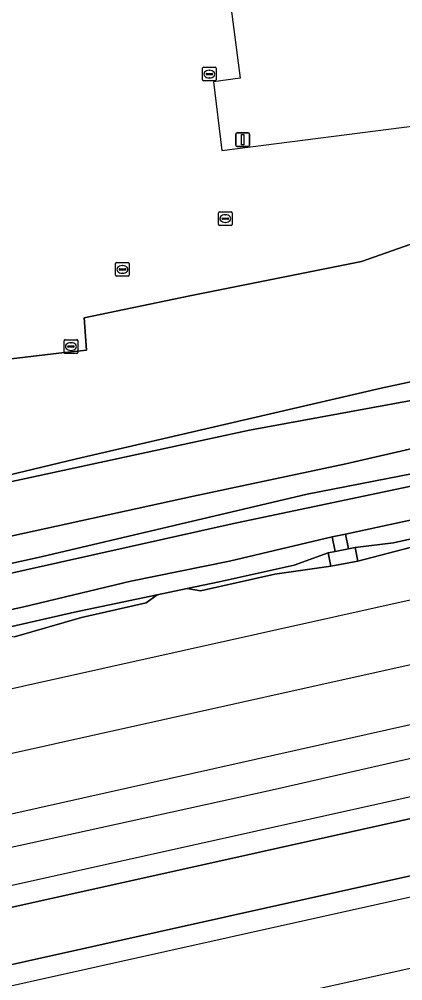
# Model space of a CAD drawing. Extents: x 161477 to 163040, y 383680 to 384871.
# Drawn here: x 162229.1 to 162257.1, y 383949.9 to 384020 of the extents above; entities that cross this region are included whole.
import ezdxf

# ---------------------------------------------------------------- set-up
doc = ezdxf.new("R2010")
doc.units = 0
for name, color, linetype in [('IMGEO_Erf', 7, 'Continuous'), ('IMGEO_Grasland_overig', 7, 'Continuous'), ('IMGEO_Hek', 7, 'Continuous'), ('IMGEO_Kolk', 7, 'Continuous'), ('IMGEO_Lichtmast', 7, 'Continuous'), ('IMGEO_Loofbos', 7, 'Continuous'), ('IMGEO_Oever', 7, 'Continuous'), ('IMGEO_Pand_overbouw', 7, 'Continuous'), ('IMGEO_Perron', 7, 'Continuous'), ('IMGEO_Rioolput', 7, 'Continuous'), ('IMGEO_Spoor', 7, 'Continuous'), ('IMGEO_Spoorbaan_halfverhard', 7, 'Continuous'), ('IMGEO_Terreindeel_gesloten', 7, 'Continuous'), ('IMGEO_Terreindeel_onvherhard', 7, 'Continuous'), ('IMGEO_Voetpad_op_trap', 7, 'Continuous'), ('IMGEO_Waterloop', 7, 'Continuous')]:
    doc.layers.add(name, color=color, linetype=linetype)

msp = doc.modelspace()

# ---------------------------------------------------------------- linework, layer by layer
at = {"layer": 'IMGEO_Erf'}
msp.add_lwpolyline([(162220.125, 383994.277), (162232.022, 383995.683), (162234.051, 383995.923), (162233.863, 383998.259), (162241.575, 383999.872), (162254.093, 384002.367), (162259.009, 384004.1), (162263.235, 384004.608), (162268.551, 384005.248), (162294.559, 384008.379), (162315.789, 384010.934)], dxfattribs=at)
at = {"layer": 'IMGEO_Grasland_overig'}
for points in [[(162209.366, 383975.385), (162244.66, 383983.246), (162282.783, 383991.274), (162306.354, 383997.161), (162319.025, 384000.06), (162336.637, 384003.725), (162362.304, 384009.066), (162386.311, 384014.477), (162405.428, 384018.645), (162413.576, 384020.617), (162434.968, 384025.139), (162473.664, 384032.523), (162494.441, 384036.08), (162507.698, 384038.182), (162528.595, 384040.801)], [(162516.99, 384040.412), (162492.903, 384036.584), (162479.418, 384034.279), (162465.462, 384031.709), (162428.197, 384024.545), (162417.057, 384021.91), (162399.085, 384018.004), (162386.421, 384015.018), (162348.519, 384007.179), (162336.742, 384004.623), (162319.357, 384000.437), (162306.413, 383997.604), (162289.613, 383993.743), (162277.973, 383991.301), (162261.875, 383987.706), (162250.151, 383985.407), (162230.729, 383980.853), (162207.545, 383975.752)]]:
    msp.add_lwpolyline(points, dxfattribs=at)
for points in [[(162292.976, 383991.329), (162277.941, 383988.181), (162259.226, 383983.863), (162252.948, 383982.51), (162253.16, 383981.43), (162253.641, 383981.525), (162256.451, 383981.859), (162259.166, 383982.478), (162271.891, 383985.121), (162293.806, 383990.1), (162300.928, 383991.566), (162301.493, 383991.679), (162301.238, 383992.954)], [(162293.806, 383990.1), (162271.891, 383985.121), (162259.166, 383982.478), (162256.451, 383981.859), (162253.641, 383981.525), (162253.834, 383980.544), (162260.442, 383982.27), (162276.533, 383985.544), (162301.068, 383990.861), (162300.928, 383991.566)], [(162216.649, 383974.441), (162210.469, 383973.034), (162203.838, 383971.67), (162203.868, 383971.545), (162204.153, 383970.348), (162204.633, 383970.458), (162215.145, 383972.699), (162225.066, 383974.962), (162226.869, 383975.373), (162233.155, 383976.807), (162239.202, 383978.081), (162241.394, 383978.543), (162243.712, 383979.031), (162249.189, 383980.253), (162251.679, 383981.139), (162252.179, 383981.237), (162251.966, 383982.316), (162244.467, 383980.542), (162237.267, 383979.064), (162229.46, 383977.212)], [(162249.189, 383980.253), (162243.712, 383979.031), (162241.394, 383978.543), (162242.365, 383978.378), (162247.792, 383979.594), (162251.872, 383980.157), (162251.679, 383981.139)], [(162233.155, 383976.807), (162226.869, 383975.373), (162228.798, 383975.007), (162233.682, 383976.419), (162238.396, 383977.499), (162239.202, 383978.081)]]:
    msp.add_lwpolyline(points, close=True, dxfattribs=at)
at = {"layer": 'IMGEO_Hek'}
msp.add_lwpolyline([(162516.736, 384019.884), (162506.867, 384018.455), (162494.51, 384016.552), (162484.752, 384014.943), (162471.062, 384012.451), (162458.794, 384010.151), (162442.726, 384006.912), (162420.741, 384002.278), (162415.832, 384001.207), (162410.977, 384000.191), (162393.956, 383996.373), (162384.183, 383994.214), (162362.251, 383989.367), (162337.856, 383983.975), (162284.256, 383972.051), (162262.299, 383967.183), (162247.592, 383963.841), (162240.292, 383962.24), (162220.888, 383957.998)], dxfattribs=at)
at = {"layer": 'IMGEO_Kolk'}
for p, q in [((162242.503, 384015.609), (162242.503, 384016.461)), ((162242.578, 384016.535), (162243.43, 384016.535)), ((162242.991, 384016.315), (162243.016, 384016.315)), ((162243.504, 384016.461), (162243.504, 384015.609)), ((162243.43, 384015.535), (162242.578, 384015.535)), ((162242.762, 384016.029), (162242.762, 384016.041)), ((162243.2, 384015.992), (162242.802, 384015.992)), ((162242.805, 384016.078), (162243.203, 384016.078)), ((162243.014, 384015.755), (162242.989, 384015.755)), ((162243.246, 384016.041), (162243.246, 384016.029)), ((162243.669, 384005.077), (162243.669, 384005.929)), ((162243.744, 384006.003), (162244.596, 384006.003)), ((162244.157, 384005.783), (162244.182, 384005.783)), ((162244.67, 384005.929), (162244.67, 384005.077)), ((162244.596, 384005.003), (162243.744, 384005.003)), ((162243.928, 384005.497), (162243.928, 384005.509)), ((162244.366, 384005.46), (162243.968, 384005.46)), ((162243.971, 384005.546), (162244.369, 384005.546)), ((162244.18, 384005.223), (162244.155, 384005.223)), ((162244.412, 384005.509), (162244.412, 384005.497))]:
    msp.add_line(p, q, dxfattribs=at)
for points in [[(162242.503, 384015.609), (162242.503, 384016.461)], [(162242.578, 384016.535), (162243.43, 384016.535)], [(162243.504, 384016.461), (162243.504, 384015.609)], [(162243.43, 384015.535), (162242.578, 384015.535)], [(162243.669, 384005.077), (162243.669, 384005.929)], [(162243.744, 384006.003), (162244.596, 384006.003)], [(162244.67, 384005.929), (162244.67, 384005.077)], [(162244.596, 384005.003), (162243.744, 384005.003)]]:
    msp.add_lwpolyline(points, dxfattribs=at)
for centre, radius, start, end in [((162242.58, 384016.459), 0.0765, 91.55205, 178.44795), ((162242.58, 384016.459), 0.0765, 91.55205, 178.44795), ((162243.428, 384016.459), 0.0765, 1.55205, 88.44795), ((162243.428, 384016.459), 0.0765, 1.55205, 88.44795), ((162242.58, 384015.611), 0.0765, 181.55205, 268.44795), ((162242.58, 384015.611), 0.0765, 181.55205, 268.44795), ((162242.802, 384016.038), 0.0403, 85.87752, 175.75265), ((162242.799, 384016.028), 0.0366, 178.93798, 274.71019), ((162243.203, 384016.035), 0.043, 264.86636, 352.45326), ((162243.207, 384016.04), 0.0386, 1.73085, 96.63898), ((162243.428, 384015.611), 0.0765, 271.55205, 358.44795), ((162243.428, 384015.611), 0.0765, 271.55205, 358.44795), ((162243.746, 384005.927), 0.0765, 91.55205, 178.44795), ((162243.746, 384005.927), 0.0765, 91.55205, 178.44795), ((162244.594, 384005.927), 0.0765, 1.55205, 88.44795), ((162244.594, 384005.927), 0.0765, 1.55205, 88.44795), ((162243.746, 384005.079), 0.0765, 181.55205, 268.44795), ((162243.746, 384005.079), 0.0765, 181.55205, 268.44795), ((162243.968, 384005.506), 0.0403, 85.87752, 175.75265), ((162243.965, 384005.496), 0.0366, 178.93798, 274.71019), ((162244.369, 384005.503), 0.043, 264.86636, 352.45326), ((162244.373, 384005.508), 0.0386, 1.73085, 96.63898), ((162244.594, 384005.079), 0.0765, 271.55205, 358.44795), ((162244.594, 384005.079), 0.0765, 271.55205, 358.44795)]:
    msp.add_arc(centre, radius, start, end, dxfattribs=at)
for centre, major_axis, ratio, start_param, end_param in [((162242.99, 384016.035), (-0.387, 0.002), 0.722429, 4.712389, 7.853982), ((162243.015, 384016.035), (-0.39, 0.002), 0.717154, 1.570796, 4.712389), ((162244.156, 384005.503), (-0.387, 0.002), 0.722429, 4.712389, 7.853982), ((162244.181, 384005.503), (-0.39, 0.002), 0.717154, 1.570796, 4.712389)]:
    msp.add_ellipse(centre, major_axis=major_axis, ratio=ratio, start_param=start_param, end_param=end_param, dxfattribs=at)
at = {"layer": 'IMGEO_Lichtmast'}
for p, q in [((162244.941, 384010.848), (162244.941, 384011.648)), ((162244.941, 384011.648), (162244.941, 384010.848)), ((162245.041, 384011.748), (162245.831, 384011.748)), ((162245.831, 384011.748), (162245.041, 384011.748)), ((162245.931, 384011.648), (162245.931, 384010.848)), ((162245.931, 384010.848), (162245.931, 384011.648)), ((162245.831, 384010.748), (162245.041, 384010.748)), ((162245.041, 384010.748), (162245.831, 384010.748))]:
    msp.add_line(p, q, dxfattribs=at)
msp.add_lwpolyline([(162245.361, 384011.623), (162245.511, 384011.623), (162245.511, 384010.873), (162245.361, 384010.873), (162245.361, 384011.623)], dxfattribs=at)
for centre, start, end in [((162245.041, 384011.648), 90, 180), ((162245.041, 384011.648), 90, 180), ((162245.831, 384011.648), 0, 90), ((162245.831, 384011.648), 360, 90), ((162245.041, 384010.848), 180, 270), ((162245.041, 384010.848), 180, 270), ((162245.831, 384010.848), 270, 0), ((162245.831, 384010.848), 270, 0)]:
    msp.add_arc(centre, 0.1, start, end, dxfattribs=at)
at = {"layer": 'IMGEO_Loofbos'}
msp.add_lwpolyline([(162225.184, 383986.048), (162233.305, 383987.991), (162255.539, 383993.141), (162287.455, 384000), (162312.368, 384005.396), (162316.335, 384006.255), (162316.21, 384007.328), (162315.789, 384010.934), (162294.559, 384008.379), (162294.645, 384007.934), (162287.035, 384006.843), (162273.073, 384005.099), (162263.295, 384004.105), (162263.235, 384004.608), (162259.009, 384004.1), (162254.093, 384002.367), (162241.575, 383999.872), (162233.863, 383998.259), (162234.051, 383995.923), (162232.022, 383995.683), (162220.125, 383994.277)], dxfattribs=at)
at = {"layer": 'IMGEO_Oever'}
for points in [[(162535.748, 384049.356), (162511.537, 384046.618), (162500, 384044.893), (162483.354, 384042.404), (162446.178, 384034.835), (162403.09, 384025.606), (162397.687, 384024.408), (162372.828, 384018.895), (162343.856, 384012.47), (162335.031, 384010.304), (162316.335, 384006.255), (162312.368, 384005.396), (162287.455, 384000), (162255.539, 383993.141), (162233.305, 383987.991), (162225.184, 383986.048)], [(162225.309, 383985.639), (162245.942, 383990.074), (162283.158, 383996.907), (162313.36, 384003.255), (162344.28, 384010.166), (162365.882, 384014.718), (162413.834, 384025.552), (162446.019, 384032.349), (162460.633, 384034.962), (162473.038, 384037.576), (162496.604, 384041.444), (162505.857, 384043.167), (162533.716, 384046.18)], [(162528.415, 384044.288), (162506.78, 384041.304), (162497.862, 384039.997), (162468.629, 384034.707), (162446.204, 384030.156), (162422.604, 384025.233), (162394.797, 384019.248), (162368.435, 384013.243), (162357.103, 384010.524), (162346.494, 384008.136), (162319.816, 384002.267), (162308.862, 384000.197), (162290.051, 383995.507), (162270.874, 383991.271), (162258.555, 383988.909), (162252.954, 383987.622), (162241.857, 383985.281), (162220.272, 383980.56)], [(162207.545, 383975.752), (162230.729, 383980.853), (162250.151, 383985.407), (162261.875, 383987.706), (162277.973, 383991.301), (162289.613, 383993.743), (162306.413, 383997.604), (162319.357, 384000.437), (162336.742, 384004.623), (162348.519, 384007.179), (162386.421, 384015.018), (162399.085, 384018.004), (162417.057, 384021.91), (162428.197, 384024.545), (162465.462, 384031.709), (162479.418, 384034.279), (162492.903, 384036.584), (162516.99, 384040.412)]]:
    msp.add_lwpolyline(points, dxfattribs=at)
at = {"layer": 'IMGEO_Pand_overbouw'}
msp.add_lwpolyline([(162258.158, 384045.553), (162241.642, 384043.391), (162245.259, 384015.727), (162243.298, 384015.48), (162243.912, 384010.456), (162262.151, 384012.807)], close=True, dxfattribs=at)
at = {"layer": 'IMGEO_Perron'}
for points in [[(162517.145, 384014.157), (162503.882, 384012.147), (162493.528, 384010.495), (162471.81, 384006.9), (162453.346, 384003.797), (162448.087, 384002.878), (162438.898, 384001.214), (162422.706, 383998.111), (162410.228, 383995.581), (162392.864, 383991.852), (162384.614, 383990.015), (162368.821, 383986.526), (162353.587, 383983.124), (162331.376, 383978.197), (162301.8, 383971.645), (162274.555, 383965.546), (162267.331, 383963.922), (162236.397, 383957.037), (162205.25, 383950.139)], [(162200.536, 383944.901), (162249.034, 383955.68), (162272.697, 383960.934), (162284.642, 383963.584), (162335.803, 383974.902), (162361.71, 383980.638), (162387.795, 383986.399), (162414.541, 383992.327), (162441.393, 383997.913), (162470.057, 384002.947), (162497.049, 384007.414), (162522.843, 384011.296)]]:
    msp.add_lwpolyline(points, dxfattribs=at)
at = {"layer": 'IMGEO_Rioolput'}
for p, q in [((162236.163, 384001.372), (162236.163, 384002.224)), ((162236.238, 384002.298), (162237.09, 384002.298)), ((162237.164, 384002.224), (162237.164, 384001.372)), ((162236.422, 384001.792), (162236.422, 384001.804)), ((162236.86, 384001.755), (162236.462, 384001.755)), ((162236.465, 384001.841), (162236.863, 384001.841)), ((162236.674, 384001.518), (162236.649, 384001.518)), ((162236.651, 384002.078), (162236.676, 384002.078)), ((162236.906, 384001.804), (162236.906, 384001.792)), ((162237.09, 384001.298), (162236.238, 384001.298)), ((162232.407, 383995.752), (162232.407, 383996.604)), ((162232.482, 383996.678), (162233.334, 383996.678)), ((162233.408, 383996.604), (162233.408, 383995.752)), ((162232.666, 383996.172), (162232.666, 383996.184)), ((162233.104, 383996.135), (162232.706, 383996.135)), ((162232.709, 383996.221), (162233.107, 383996.221)), ((162232.918, 383995.898), (162232.893, 383995.898)), ((162232.895, 383996.458), (162232.92, 383996.458)), ((162233.15, 383996.184), (162233.15, 383996.172)), ((162233.334, 383995.678), (162232.482, 383995.678))]:
    msp.add_line(p, q, dxfattribs=at)
for points in [[(162236.163, 384001.372), (162236.163, 384002.224)], [(162236.238, 384002.298), (162237.09, 384002.298)], [(162237.164, 384002.224), (162237.164, 384001.372)], [(162237.09, 384001.298), (162236.238, 384001.298)], [(162232.407, 383995.752), (162232.407, 383996.604)], [(162232.482, 383996.678), (162233.334, 383996.678)], [(162233.408, 383996.604), (162233.408, 383995.752)], [(162233.334, 383995.678), (162232.482, 383995.678)]]:
    msp.add_lwpolyline(points, dxfattribs=at)
for centre, radius, start, end in [((162236.24, 384002.222), 0.0765, 91.55205, 178.44795), ((162236.24, 384002.222), 0.0765, 91.55205, 178.44795), ((162237.088, 384002.222), 0.0765, 1.55205, 88.44795), ((162237.088, 384002.222), 0.0765, 1.55205, 88.44795), ((162236.462, 384001.801), 0.0403, 85.87752, 175.75265), ((162236.459, 384001.791), 0.0366, 178.93798, 274.71019), ((162236.863, 384001.798), 0.043, 264.86636, 352.45326), ((162236.867, 384001.803), 0.0386, 1.73085, 96.63898), ((162236.24, 384001.374), 0.0765, 181.55205, 268.44795), ((162236.24, 384001.374), 0.0765, 181.55205, 268.44795), ((162237.088, 384001.374), 0.0765, 271.55205, 358.44795), ((162237.088, 384001.374), 0.0765, 271.55205, 358.44795), ((162232.484, 383996.602), 0.0765, 91.55205, 178.44795), ((162232.484, 383996.602), 0.0765, 91.55205, 178.44795), ((162233.332, 383996.602), 0.0765, 1.55205, 88.44795), ((162233.332, 383996.602), 0.0765, 1.55205, 88.44795), ((162232.706, 383996.181), 0.0403, 85.87752, 175.75265), ((162232.703, 383996.171), 0.0366, 178.93798, 274.71019), ((162233.107, 383996.178), 0.043, 264.86636, 352.45326), ((162233.111, 383996.183), 0.0386, 1.73085, 96.63898), ((162232.484, 383995.754), 0.0765, 181.55205, 268.44795), ((162232.484, 383995.754), 0.0765, 181.55205, 268.44795), ((162233.332, 383995.754), 0.0765, 271.55205, 358.44795), ((162233.332, 383995.754), 0.0765, 271.55205, 358.44795)]:
    msp.add_arc(centre, radius, start, end, dxfattribs=at)
for centre, major_axis, ratio, start_param, end_param in [((162236.65, 384001.798), (-0.387, 0.002), 0.722429, 4.712389, 7.853982), ((162236.675, 384001.798), (-0.39, 0.002), 0.717154, 1.570796, 4.712389), ((162232.894, 383996.178), (-0.387, 0.002), 0.722429, 4.712389, 7.853982), ((162232.919, 383996.178), (-0.39, 0.002), 0.717154, 1.570796, 4.712389)]:
    msp.add_ellipse(centre, major_axis=major_axis, ratio=ratio, start_param=start_param, end_param=end_param, dxfattribs=at)
at = {"layer": 'IMGEO_Spoor'}
for points in [[(162525.336, 384032.596), (162509.144, 384030.364), (162493.359, 384027.951), (162475.982, 384025.004), (162457.2, 384021.484), (162440.926, 384018.195), (162423.704, 384014.549), (162401.262, 384009.638), (162149.203, 383953.572)], [(162517.192, 384026.844), (162503.192, 384024.854), (162494.261, 384023.53), (162484.384, 384021.916), (162457.799, 384017.03), (162430.455, 384011.358), (162185.948, 383957.036), (162177.812, 383955.391), (162172.86, 383954.552), (162165.754, 383953.569), (162149.651, 383951.795)], [(162522.913, 384023.02), (162508.751, 384021.064), (162493.981, 384018.803), (162474.528, 384015.471), (162453.351, 384011.492), (162424.396, 384005.423), (162363.109, 383991.88), (162319.762, 383982.149), (162259.179, 383968.948), (162197.139, 383955.06)], [(162516.926, 384015.681), (162503.645, 384013.669), (162493.281, 384012.015), (162471.557, 384008.419), (162453.086, 384005.315), (162447.817, 384004.394), (162438.616, 384002.728), (162422.408, 383999.622), (162409.913, 383997.089), (162392.535, 383993.356), (162384.281, 383991.518), (162368.487, 383988.029), (162353.252, 383984.627), (162331.043, 383979.701), (162301.465, 383973.148), (162274.218, 383967.049), (162266.995, 383965.425), (162236.063, 383958.54), (162204.915, 383951.642), (162178.163, 383945.637), (162141.237, 383937.487), (162121.529, 383933.059), (162112.43, 383931.107)], [(162112.312, 383923.942), (162128.77, 383927.613), (162135.628, 383929.04), (162172.669, 383937.27), (162200.859, 383943.436), (162249.359, 383954.216), (162273.022, 383959.47), (162284.966, 383962.12), (162336.127, 383973.437), (162362.034, 383979.173), (162388.119, 383984.934), (162414.856, 383990.86), (162441.676, 383996.44), (162470.309, 384001.468), (162497.283, 384005.932), (162523.047, 384009.81)], [(162526.831, 384005.253), (162504.723, 384002.039), (162487.591, 383999.228), (162472.619, 383996.75), (162450.981, 383993.051), (162434.509, 383989.871), (162424.478, 383987.769), (162417.951, 383986.349), (162407.064, 383983.915), (162388.309, 383979.807), (162367.925, 383975.279), (162358.604, 383973.195), (162345.343, 383970.266), (162332.678, 383967.456), (162300.766, 383960.386), (162281.921, 383956.228), (162265.411, 383952.566), (162253.181, 383949.849), (162230.622, 383944.875), (162221.12, 383942.75)]]:
    msp.add_lwpolyline(points, dxfattribs=at)
at = {"layer": 'IMGEO_Spoorbaan_halfverhard'}
for points in [[(162205.25, 383950.139), (162236.397, 383957.037), (162267.331, 383963.922), (162274.555, 383965.546), (162301.8, 383971.645), (162331.376, 383978.197), (162353.587, 383983.124), (162368.821, 383986.526), (162384.614, 383990.015), (162392.864, 383991.852), (162410.228, 383995.581), (162422.706, 383998.111), (162438.898, 384001.214), (162448.087, 384002.878), (162453.346, 384003.797), (162471.81, 384006.9), (162493.528, 384010.495), (162503.882, 384012.147), (162517.145, 384014.157)], [(162522.843, 384011.296), (162497.049, 384007.414), (162470.057, 384002.947), (162441.393, 383997.913), (162414.541, 383992.327), (162387.795, 383986.399), (162361.71, 383980.638), (162335.803, 383974.902), (162284.642, 383963.584), (162272.697, 383960.934), (162249.034, 383955.68), (162200.536, 383944.901)], [(162310.126, 383993.728), (162302.889, 383991.958), (162303.085, 383990.977), (162301.123, 383990.585), (162301.068, 383990.861), (162276.533, 383985.544), (162260.442, 383982.27), (162253.834, 383980.544), (162251.872, 383980.157), (162247.792, 383979.594), (162242.365, 383978.378), (162241.394, 383978.543), (162239.202, 383978.081), (162238.396, 383977.499), (162233.682, 383976.419), (162228.798, 383975.007)]]:
    msp.add_lwpolyline(points, dxfattribs=at)
at = {"layer": 'IMGEO_Terreindeel_gesloten'}
msp.add_lwpolyline([(162253.16, 383981.43), (162252.179, 383981.237), (162251.679, 383981.139), (162251.872, 383980.157), (162253.834, 383980.544), (162253.641, 383981.525)], close=True, dxfattribs=at)
at = {"layer": 'IMGEO_Terreindeel_onvherhard'}
for points in [[(162528.595, 384040.801), (162507.698, 384038.182), (162494.441, 384036.08), (162473.664, 384032.523), (162434.968, 384025.139), (162413.576, 384020.617), (162405.428, 384018.645), (162386.311, 384014.477), (162362.304, 384009.066), (162336.637, 384003.725), (162319.025, 384000.06), (162306.354, 383997.161), (162282.783, 383991.274), (162244.66, 383983.246), (162209.366, 383975.385)], [(162216.649, 383974.441), (162229.46, 383977.212), (162237.267, 383979.064), (162244.467, 383980.542), (162251.966, 383982.316), (162252.948, 383982.51), (162259.226, 383983.863), (162277.941, 383988.181), (162292.976, 383991.329), (162301.238, 383992.954), (162302.219, 383993.15), (162318.384, 383997.231), (162327.623, 383999.201), (162350.923, 384003.957), (162350.909, 384004.02), (162351.931, 384004.261), (162351.944, 384004.205), (162355.404, 384005.043), (162366.903, 384007.659)]]:
    msp.add_lwpolyline(points, dxfattribs=at)
at = {"layer": 'IMGEO_Voetpad_op_trap'}
msp.add_lwpolyline([(162252.179, 383981.237), (162253.16, 383981.43), (162252.948, 383982.51), (162251.966, 383982.316)], close=True, dxfattribs=at)
at = {"layer": 'IMGEO_Waterloop'}
for points in [[(162533.716, 384046.18), (162505.857, 384043.167), (162496.604, 384041.444), (162473.038, 384037.576), (162460.633, 384034.962), (162446.019, 384032.349), (162413.834, 384025.552), (162365.882, 384014.718), (162344.28, 384010.166), (162313.36, 384003.255), (162283.158, 383996.907), (162245.942, 383990.074), (162225.309, 383985.639)], [(162220.272, 383980.56), (162241.857, 383985.281), (162252.954, 383987.622), (162258.555, 383988.909), (162270.874, 383991.271), (162290.051, 383995.507), (162308.862, 384000.197), (162319.816, 384002.267), (162346.494, 384008.136), (162357.103, 384010.524), (162368.435, 384013.243), (162394.797, 384019.248), (162422.604, 384025.233), (162446.204, 384030.156), (162468.629, 384034.707), (162497.862, 384039.997), (162506.78, 384041.304), (162528.415, 384044.288)]]:
    msp.add_lwpolyline(points, dxfattribs=at)

doc.saveas('drawing.dxf')
